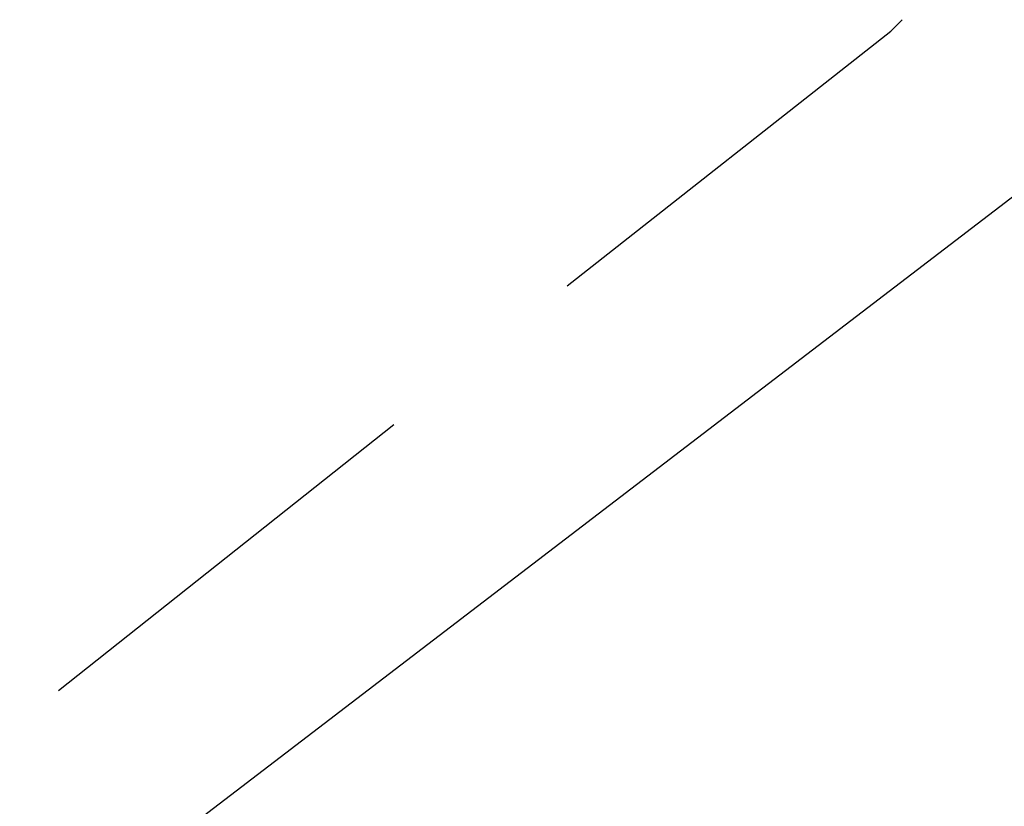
# Model space of a CAD drawing. Header units: feet. Extents: x -79 to 198, y -22 to 181.
# Tile 404 of 656: x 118.035 to 119.171, y 35.351 to 36.258. Entities that reach past the tile are written whole.
import ezdxf

# ---------------------------------------------------------------- set-up
doc = ezdxf.new("R2010")
doc.units = ezdxf.units.FT
doc.layers.add('A-LINEA', color=7, linetype='CONTINUOUS')

msp = doc.modelspace()

# ---------------------------------------------------------------- linework, layer by layer
at = {"layer": 'A-LINEA'}
for p, q in [((116.4133, 33.9378), (119.36, 36.1911)), ((116.4133, 33.9378), (119.36, 36.1911)), ((118.08, 35.4844), (118.4667, 35.7911)), ((118.08, 35.4844), (118.4667, 35.7911))]:
    msp.add_line(p, q, dxfattribs=at)
msp.add_lwpolyline([(118.6667, 35.9511), (119.04, 36.2444), (119.0533, 36.2578)], dxfattribs=at)
msp.add_lwpolyline([(118.6667, 35.9511), (119.04, 36.2444), (119.0533, 36.2578)], dxfattribs=at)

doc.saveas('drawing.dxf')
